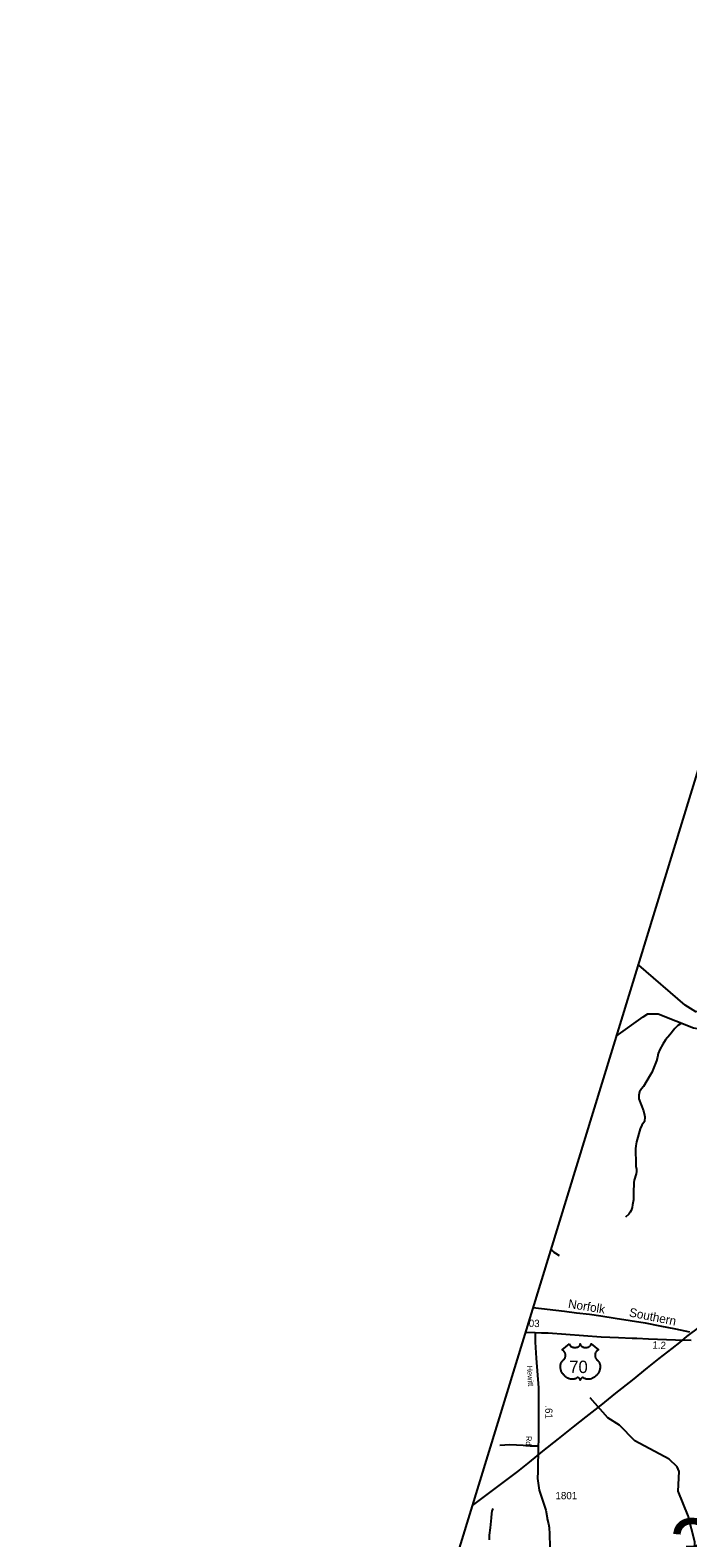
# Model space of a CAD drawing. Extents: x 1473865 to 1648260, y 639067 to 773536.
# Drawn here: x 1473865 to 1485126, y 728401 to 754241 of the extents above; entities that cross this region are included whole.
import ezdxf

# ---------------------------------------------------------------- set-up
doc = ezdxf.new("R2010")
doc.units = 0
for name, color, linetype in [('Exist Boundary Political CountyLine', 7, 'Continuous'), ('Exist Hydrographic Creek Single Shore', 7, 'Continuous'), ('Exist Hydrographic Misc Water Feature', 7, 'Continuous'), ('Exist Railroad Mainline', 7, 'Continuous'), ('Exist Railroad Mainline Label', 7, 'Continuous'), ('Exist Road Non-System Type 51', 7, 'Continuous'), ('Exist Road Primary US Attributed', 7, 'Continuous'), ('Exist Road Primary US Mileage Hundredths English Label', 7, 'Continuous'), ('Exist Road Primary US Shield CELL', 7, 'Continuous'), ('Exist Road Primary US Shield Number Label', 7, 'Continuous'), ('Exist Road Secondary Mileage Hundredths English Label', 7, 'Continuous'), ('Exist Road Secondary Structure Standard Bridge Number Label', 7, 'Continuous'), ('Exist Road Secondary Type 51 Attributed', 7, 'Continuous'), ('Exist Road Secondary Type 51 Label', 7, 'Continuous'), ('Exist Road Secondary Type 51 Number Label', 7, 'Continuous'), ('Exist Utilities Electrical Transmission Line', 7, 'Continuous')]:
    doc.layers.add(name, color=color, linetype=linetype)

msp = doc.modelspace()

# ---------------------------------------------------------------- linework, layer by layer
at = {"layer": 'Exist Boundary Political CountyLine'}
msp.add_lwpolyline([(1493930, 769716), (1473865, 704260), (1482487, 657504)], dxfattribs=at)
at = {"layer": 'Exist Hydrographic Creek Single Shore'}
msp.add_lwpolyline([(1486198, 737600), (1485492, 737431), (1485261, 737414), (1485079, 737528), (1484289, 738214), (1484270, 738232)], dxfattribs=at)
at = {"layer": 'Exist Hydrographic Misc Water Feature'}
for points in [[(1483901, 737000), (1484359, 737332), (1484443, 737383), (1484618, 737379), (1485223, 737144), (1485395, 737115), (1485766, 737209), (1486018, 737305), (1486145, 737437), (1486198, 737600)], [(1485017, 737224), (1484957, 737184), (1484906, 737129), (1484820, 737024), (1484746, 736934), (1484697, 736860), (1484644, 736773), (1484618, 736702), (1484609, 736638), (1484592, 736577), (1484507, 736375), (1484482, 736328), (1484365, 736137), (1484332, 736094), (1484299, 736043), (1484286, 735987), (1484289, 735927), (1484366, 735717), (1484384, 735647), (1484388, 735615), (1484382, 735539), (1484337, 735471), (1484312, 735412), (1484248, 735185), (1484240, 735153), (1484235, 735121), (1484230, 735065), (1484230, 735033), (1484235, 734841), (1484237, 734769), (1484248, 734721), (1484248, 734680), (1484239, 734641), (1484207, 734529), (1484203, 734489), (1484196, 734316), (1484194, 734196), (1484180, 734107), (1484171, 734060), (1484154, 734012), (1484138, 733980), (1484115, 733949), (1484060, 733896)], [(1482787, 733365), (1482787, 733349), (1482792, 733333), (1482834, 733294), (1482861, 733280), (1482925, 733238)], [(1487727, 727036), (1487729, 727137), (1487664, 727317), (1487582, 727418), (1487169, 727560), (1486803, 727619), (1486445, 727656), (1485903, 727617), (1485636, 727580), (1485486, 727593), (1485363, 727720), (1485260, 728047), (1485248, 728330), (1485131, 728775), (1484963, 729202), (1484977, 729537), (1484945, 729619), (1484806, 729747), (1484219, 730064), (1483957, 730329), (1483759, 730457), (1483456, 730802)], [(1481729, 728364), (1481732, 728444), (1481750, 728570), (1481767, 728744), (1481772, 728816), (1481777, 728856), (1481794, 728903)]]:
    msp.add_lwpolyline(points, dxfattribs=at)
at = {"layer": 'Exist Railroad Mainline'}
msp.add_lwpolyline([(1482475, 732347), (1483016, 732286), (1483222, 732259), (1483443, 732233), (1483635, 732203), (1483884, 732167), (1484139, 732125), (1484393, 732083), (1484646, 732034), (1484915, 731980), (1485152, 731931)], dxfattribs=at)
at = {"layer": 'Exist Road Non-System Type 51'}
for points in [[(1481906, 729987), (1482079, 730000), (1482309, 729987), (1482429, 729975), (1482497, 729979), (1482566, 729980)], [(1482717, 728743), (1482720, 728728), (1482740, 728638), (1482751, 728576), (1482758, 728466), (1482764, 728247), (1482772, 728125), (1482771, 728047)]]:
    msp.add_lwpolyline(points, dxfattribs=at)
at = {"layer": 'Exist Road Primary US Attributed'}
msp.add_line((1482345, 731923), (1482510, 731920), dxfattribs=at)
msp.add_lwpolyline([(1482510, 731920), (1482620, 731916), (1482734, 731914), (1483640, 731844), (1483940, 731835), (1484173, 731821), (1484251, 731822), (1484451, 731814), (1484913, 731794), (1485184, 731791)], dxfattribs=at)
at = {"layer": 'Exist Road Primary US Shield CELL'}
msp.add_lwpolyline([(1483101, 731724), (1483101, 731718), (1483102, 731712), (1483103, 731709), (1483106, 731703), (1483111, 731695), (1483118, 731688), (1483126, 731682), (1483131, 731678), (1483140, 731674), (1483150, 731670), (1483161, 731666), (1483172, 731664), (1483184, 731663), (1483197, 731662), (1483210, 731663), (1483224, 731666), (1483231, 731668), (1483239, 731671), (1483246, 731673), (1483253, 731678), (1483259, 731682), (1483264, 731685), (1483271, 731692), (1483277, 731698), (1483279, 731702), (1483281, 731706), (1483283, 731714), (1483284, 731717), (1483285, 731724), (1483285, 731718), (1483286, 731714), (1483287, 731711), (1483288, 731707), (1483291, 731701), (1483294, 731697), (1483300, 731690), (1483303, 731687), (1483307, 731684), (1483315, 731678), (1483326, 731673), (1483331, 731671), (1483336, 731669), (1483342, 731667), (1483349, 731665), (1483356, 731664), (1483363, 731663), (1483370, 731663), (1483375, 731662), (1483382, 731663), (1483389, 731663), (1483395, 731664), (1483403, 731665), (1483408, 731666), (1483416, 731668), (1483423, 731671), (1483429, 731673), (1483437, 731678), (1483444, 731682), (1483448, 731685), (1483454, 731691), (1483459, 731697), (1483463, 731701), (1483465, 731706), (1483467, 731711), (1483468, 731716), (1483469, 731720), (1483469, 731724), (1483597, 731622), (1483594, 731621), (1483587, 731617), (1483582, 731614), (1483573, 731608), (1483569, 731604), (1483565, 731601), (1483562, 731597), (1483559, 731593), (1483555, 731588), (1483552, 731583), (1483548, 731577), (1483546, 731572), (1483542, 731562), (1483540, 731555), (1483539, 731550), (1483538, 731538), (1483537, 731533), (1483537, 731528), (1483537, 731522), (1483538, 731516), (1483539, 731511), (1483540, 731506), (1483541, 731500), (1483544, 731492), (1483547, 731486), (1483552, 731474), (1483560, 731463), (1483565, 731457), (1483571, 731451), (1483579, 731444), (1483583, 731441), (1483588, 731436), (1483596, 731426), (1483599, 731422), (1483602, 731417), (1483606, 731412), (1483609, 731406), (1483611, 731402), (1483616, 731391), (1483619, 731380), (1483620, 731374), (1483623, 731362), (1483624, 731355), (1483625, 731343), (1483625, 731328), (1483624, 731314), (1483621, 731298), (1483619, 731288), (1483615, 731276), (1483612, 731266), (1483606, 731252), (1483601, 731241), (1483594, 731229), (1483590, 731221), (1483584, 731213), (1483577, 731204), (1483569, 731194), (1483560, 731183), (1483552, 731176), (1483542, 731167), (1483536, 731162), (1483528, 731155), (1483516, 731147), (1483504, 731141), (1483494, 731135), (1483485, 731132), (1483474, 731127), (1483455, 731122), (1483448, 731121), (1483440, 731119), (1483432, 731119), (1483425, 731118), (1483415, 731118), (1483405, 731119), (1483395, 731120), (1483385, 731122), (1483375, 731125), (1483366, 731129), (1483356, 731134), (1483341, 731144), (1483336, 731146), (1483333, 731147), (1483327, 731147), (1483321, 731146), (1483316, 731144), (1483312, 731142), (1483307, 731139), (1483304, 731136), (1483299, 731131), (1483296, 731128), (1483294, 731125), (1483289, 731118), (1483288, 731115), (1483286, 731111), (1483285, 731104), (1483283, 731112), (1483280, 731117), (1483277, 731122), (1483275, 731126), (1483270, 731131), (1483266, 731135), (1483261, 731139), (1483256, 731142), (1483252, 731144), (1483248, 731146), (1483244, 731147), (1483240, 731147), (1483237, 731147), (1483232, 731146), (1483227, 731142), (1483221, 731138), (1483215, 731134), (1483208, 731131), (1483203, 731128), (1483196, 731126), (1483189, 731123), (1483181, 731121), (1483173, 731120), (1483166, 731119), (1483158, 731118), (1483151, 731118), (1483144, 731118), (1483137, 731118), (1483130, 731119), (1483120, 731120), (1483112, 731122), (1483103, 731124), (1483095, 731127), (1483085, 731131), (1483074, 731136), (1483065, 731140), (1483053, 731147), (1483038, 731158), (1483026, 731167), (1483018, 731175), (1483006, 731187), (1482998, 731195), (1482987, 731210), (1482980, 731220), (1482975, 731228), (1482968, 731241), (1482965, 731248), (1482960, 731260), (1482956, 731270), (1482953, 731280), (1482951, 731286), (1482949, 731297), (1482947, 731305), (1482946, 731316), (1482945, 731327), (1482945, 731338), (1482945, 731346), (1482946, 731356), (1482948, 731367), (1482950, 731376), (1482952, 731383), (1482954, 731391), (1482958, 731400), (1482962, 731408), (1482966, 731415), (1482971, 731423), (1482976, 731429), (1482983, 731437), (1482990, 731443), (1482996, 731448), (1483004, 731456), (1483007, 731460), (1483012, 731466), (1483016, 731472), (1483019, 731477), (1483023, 731484), (1483025, 731490), (1483028, 731499), (1483030, 731505), (1483031, 731513), (1483032, 731520), (1483032, 731529), (1483032, 731537), (1483031, 731546), (1483030, 731554), (1483027, 731562), (1483024, 731570), (1483021, 731576), (1483016, 731585), (1483011, 731593), (1483005, 731599), (1483000, 731605), (1482994, 731609), (1482989, 731613), (1482982, 731617), (1482976, 731620), (1482972, 731621)], close=True, dxfattribs=at)
at = {"layer": 'Exist Road Secondary Type 51 Attributed'}
msp.add_lwpolyline([(1482510, 731920), (1482513, 731754), (1482529, 731479), (1482568, 730973), (1482568, 730776), (1482567, 730612), (1482568, 730069), (1482566, 729980), (1482557, 729539), (1482553, 729417), (1482578, 729219), (1482694, 728877), (1482717, 728743)], dxfattribs=at)
at = {"layer": 'Exist Utilities Electrical Transmission Line'}
msp.add_lwpolyline([(1485851, 732436), (1485698, 732323), (1485539, 732197), (1485327, 732016), (1485105, 731852), (1484982, 731750), (1484855, 731643), (1484631, 731476), (1484429, 731312), (1484171, 731105), (1483888, 730883), (1483636, 730676), (1483380, 730473), (1483160, 730301), (1482906, 730100), (1482635, 729886), (1482407, 729698), (1482210, 729539), (1481436, 728957)], dxfattribs=at)

# ---------------------------------------------------------------- texts
at = {"layer": 'Exist Railroad Mainline Label'}
for s, rotation, p in [('Norfolk', 350.9902, (1483069, 732343)), ('Southern', 348.6878, (1484112, 732198))]:
    msp.add_text(s, height=150, rotation=rotation, dxfattribs=at).set_placement(p)
at = {"layer": 'Exist Road Primary US Mileage Hundredths English Label'}
for s, rotation, p in [('.03', 358.6881, (1482355, 732017)), ('1.2', 357.5286, (1484517, 731644))]:
    msp.add_text(s, height=125, rotation=rotation, dxfattribs=at).set_placement(p)
at = {"layer": 'Exist Road Primary US Shield Number Label'}
msp.add_text('70', height=212.5, dxfattribs=at).set_placement((1483096, 731225))
at = {"layer": 'Exist Road Secondary Mileage Hundredths English Label'}
msp.add_text('.61', height=125, rotation=270.1861, dxfattribs=at).set_placement((1482684, 730672))
at = {"layer": 'Exist Road Secondary Structure Standard Bridge Number Label'}
msp.add_text('30', height=1066.3, dxfattribs=at).set_placement((1484805, 727663))
at = {"layer": 'Exist Road Secondary Type 51 Label'}
for s, rotation, p in [('Hewitt', 273.4824, (1482370, 731349)), ('Rd.', 268.4973, (1482356, 730147))]:
    msp.add_text(s, height=95, rotation=rotation, dxfattribs=at).set_placement(p)
at = {"layer": 'Exist Road Secondary Type 51 Number Label'}
msp.add_text('1801', height=125, dxfattribs=at).set_placement((1482860, 729062))

doc.saveas('drawing.dxf')
